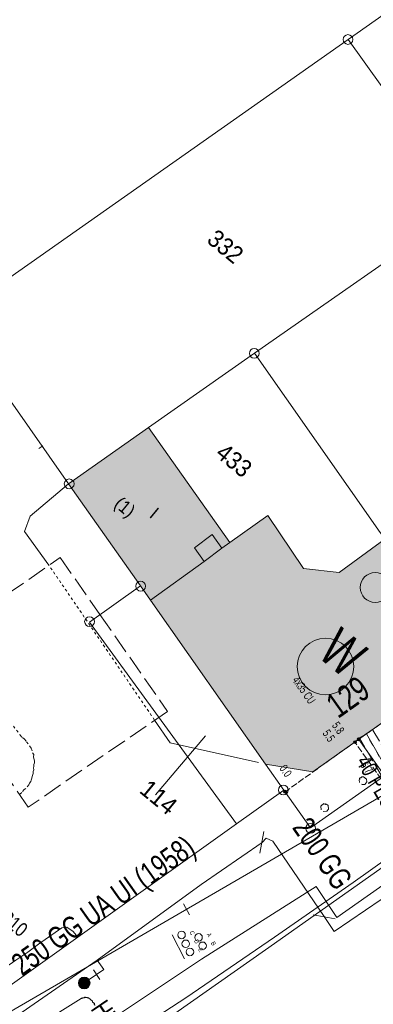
# Model space of a CAD drawing. Header units: metres. Extents: x -740 to 758, y -633 to 854.
# Tile 699 of 1056: x 177 to 200, y -79 to -16. Entities that reach past the tile are written whole.
import ezdxf

# ---------------------------------------------------------------- set-up
doc = ezdxf.new("R2010")
doc.units = ezdxf.units.M
doc.header["$MEASUREMENT"] = 0
for name, pattern in [('1248_416', [1.664, 1.248, -0.416]), ('166_166', [0.3328, 0.1664, -0.1664]), ('416_125', [0.5408, 0.416, -0.1248]), ('416_416', [0.832, 0.416, -0.416]), ('832_208', [1.04, 0.832, -0.208])]:
    doc.linetypes.add(name, pattern=pattern)
for name, color, linetype in [('Gas.LOVION', 7, 'Continuous'), ('Grundkarte.LOVION', 7, 'Continuous'), ('Grundkarte_Text.LOVION', 7, 'Continuous'), ('Strom.LOVION', 7, 'Continuous'), ('StromBemass.LOVION', 7, 'Continuous'), ('Telko.LOVION', 7, 'Continuous'), ('Wasser.LOVION', 7, 'Continuous')]:
    doc.layers.add(name, color=color, linetype=linetype)
doc.styles.add('ERSTELLTER_STIL_1', font='arial.ttf')

msp = doc.modelspace()

# ---------------------------------------------------------------- hatches: boundary and pattern name
at = {"layer": 'Grundkarte.LOVION', "linetype": 'Continuous', "lineweight": 18}
for color, points in [(254, [(180.121, -45.512), (184.719, -52.037), (185.37, -52.949), (188.794, -50.486), (188.176, -49.601), (189.304, -48.752), (189.923, -49.637), (190.448, -49.261), (185.236, -41.908)]), (9, [(185.37, -52.949), (192.723, -63.461), (195.757, -63.963), (205.845, -56.799), (200.385, -49.028), (197.433, -51.178), (195.162, -50.928), (192.881, -47.545), (190.448, -49.261), (189.923, -49.637), (189.304, -48.752), (188.176, -49.601), (188.794, -50.486)])]:
    msp.add_hatch(color=color, dxfattribs=at).paths.add_polyline_path(points)
at = {"layer": 'Strom.LOVION', "linetype": 'Continuous', "lineweight": 13}
msp.add_hatch(color=7, dxfattribs=at).paths.add_polyline_path([(198.272, -62.18), (199.115, -61.58), (198.994, -61.4), (198.122, -62.002)])
at = {"layer": 'StromBemass.LOVION', "linetype": 'Continuous', "lineweight": 13}
for points in [[(198.771, -61.932), (198.778, -61.923), (198.784, -61.912), (198.788, -61.901), (198.791, -61.89), (198.792, -61.878), (198.792, -61.867), (198.791, -61.855), (198.788, -61.844), (198.783, -61.833), (198.778, -61.823), (198.771, -61.813), (198.763, -61.805), (198.754, -61.798), (198.744, -61.791), (198.733, -61.786), (198.722, -61.783), (198.711, -61.781), (198.699, -61.78), (198.687, -61.781), (198.676, -61.783), (198.665, -61.787), (198.654, -61.792), (198.644, -61.798), (198.635, -61.805), (198.627, -61.814), (198.621, -61.823), (198.615, -61.834), (198.611, -61.844), (198.608, -61.856), (198.606, -61.867), (198.606, -61.879), (198.608, -61.891), (198.611, -61.902), (198.615, -61.913), (198.621, -61.923), (198.628, -61.932), (198.636, -61.941), (198.645, -61.948), (198.655, -61.955), (198.665, -61.96), (198.676, -61.963), (198.688, -61.965), (198.7, -61.966), (198.711, -61.965), (198.723, -61.963), (198.734, -61.959), (198.744, -61.954), (198.754, -61.948), (198.763, -61.941)], [(198.77, -61.934), (198.777, -61.925), (198.782, -61.915), (198.787, -61.904), (198.789, -61.893), (198.791, -61.881), (198.791, -61.869), (198.789, -61.858), (198.786, -61.847), (198.782, -61.836), (198.776, -61.826), (198.77, -61.816), (198.762, -61.808), (198.753, -61.8), (198.743, -61.794), (198.732, -61.789), (198.721, -61.786), (198.71, -61.783), (198.698, -61.783), (198.686, -61.783), (198.675, -61.786), (198.664, -61.789), (198.653, -61.794), (198.643, -61.801), (198.634, -61.808), (198.627, -61.817), (198.62, -61.826), (198.614, -61.836), (198.61, -61.847), (198.607, -61.858), (198.606, -61.87), (198.606, -61.882), (198.607, -61.893), (198.61, -61.904), (198.614, -61.915), (198.62, -61.926), (198.627, -61.935), (198.635, -61.943), (198.644, -61.951), (198.654, -61.957), (198.664, -61.962), (198.675, -61.966), (198.687, -61.968), (198.699, -61.968), (198.71, -61.968), (198.722, -61.965), (198.733, -61.962), (198.743, -61.957), (198.753, -61.95), (198.762, -61.943)], [(198.534, -62.115), (198.541, -62.106), (198.547, -62.095), (198.551, -62.084), (198.554, -62.073), (198.555, -62.061), (198.555, -62.05), (198.554, -62.038), (198.551, -62.027), (198.547, -62.016), (198.541, -62.006), (198.534, -61.996), (198.526, -61.988), (198.517, -61.98), (198.507, -61.974), (198.496, -61.969), (198.485, -61.965), (198.474, -61.963), (198.462, -61.963), (198.45, -61.963), (198.439, -61.966), (198.428, -61.969), (198.417, -61.974), (198.407, -61.981), (198.398, -61.988), (198.39, -61.997), (198.383, -62.006), (198.378, -62.016), (198.373, -62.027), (198.371, -62.039), (198.369, -62.05), (198.369, -62.062), (198.371, -62.074), (198.374, -62.085), (198.378, -62.096), (198.384, -62.106), (198.391, -62.116), (198.399, -62.124), (198.408, -62.132), (198.418, -62.138), (198.428, -62.143), (198.439, -62.146), (198.451, -62.148), (198.463, -62.149), (198.474, -62.148), (198.486, -62.146), (198.497, -62.143), (198.508, -62.138), (198.517, -62.131), (198.526, -62.124)], [(194.052, -65.293), (194.059, -65.283), (194.065, -65.273), (194.069, -65.262), (194.072, -65.25), (194.073, -65.238), (194.073, -65.226), (194.072, -65.214), (194.069, -65.203), (194.064, -65.192), (194.059, -65.181), (194.051, -65.172), (194.043, -65.163), (194.034, -65.155), (194.024, -65.149), (194.013, -65.144), (194.002, -65.14), (193.99, -65.138), (193.978, -65.137), (193.966, -65.138), (193.954, -65.14), (193.943, -65.144), (193.932, -65.149), (193.922, -65.156), (193.913, -65.163), (193.904, -65.172), (193.897, -65.182), (193.892, -65.192), (193.887, -65.203), (193.884, -65.215), (193.883, -65.227), (193.883, -65.239), (193.885, -65.251), (193.888, -65.262), (193.892, -65.274), (193.898, -65.284), (193.905, -65.294), (193.913, -65.302), (193.922, -65.31), (193.932, -65.316), (193.943, -65.321), (193.955, -65.325), (193.967, -65.327), (193.978, -65.328), (193.99, -65.327), (194.002, -65.325), (194.014, -65.321), (194.024, -65.316), (194.034, -65.31), (194.044, -65.302)]]:
    msp.add_hatch(color=7, dxfattribs=at).paths.add_polyline_path(points)
at = {"layer": 'Wasser.LOVION', "linetype": 'Continuous', "lineweight": 13}
for points in [[(198.866, -61.752), (199.489, -61.322), (199.282, -61.017), (198.659, -61.448)], [(181.409, -77.719), (181.436, -77.681), (181.459, -77.64), (181.476, -77.596), (181.488, -77.55), (181.493, -77.504), (181.493, -77.456), (181.487, -77.41), (181.475, -77.364), (181.458, -77.321), (181.435, -77.279), (181.407, -77.241), (181.375, -77.207), (181.339, -77.177), (181.299, -77.152), (181.256, -77.132), (181.211, -77.118), (181.165, -77.109), (181.118, -77.106), (181.071, -77.109), (181.025, -77.118), (180.98, -77.133), (180.938, -77.153), (180.898, -77.179), (180.862, -77.209), (180.83, -77.243), (180.802, -77.281), (180.78, -77.323), (180.762, -77.367), (180.751, -77.412), (180.745, -77.459), (180.745, -77.506), (180.751, -77.553), (180.763, -77.598), (180.781, -77.642), (180.803, -77.683), (180.831, -77.721), (180.863, -77.755), (180.9, -77.785), (180.94, -77.81), (180.982, -77.83), (181.027, -77.845), (181.073, -77.853), (181.12, -77.856), (181.167, -77.853), (181.214, -77.844), (181.258, -77.829), (181.301, -77.809), (181.34, -77.784), (181.377, -77.754)]]:
    msp.add_hatch(color=7, dxfattribs=at).paths.add_polyline_path(points)

# ---------------------------------------------------------------- linework, layer by layer
at = {"layer": 'Gas.LOVION', "color": 1, "linetype": 'Continuous', "lineweight": 18}
msp.add_lwpolyline([(294.203, -4.359), (288.634, -8.612), (288.22, -8.919), (288.066, -9.008), (287.873, -9.145), (287.65, -9.285), (287.287, -9.498), (286.218, -9.454), (284.908, -10.262), (284.489, -10.51), (266.262, -23.449), (250.316, -34.629), (241.461, -40.948), (192.719, -75.358), (149.628, -105.61), (149.061, -106.005), (148.425, -106.452), (147.9, -106.828), (147.208, -107.309), (145.589, -108.428), (141.605, -111.212), (128.564, -120.364), (117.363, -128.227)], dxfattribs=at)
at = {"layer": 'Gas.LOVION', "color": 5, "linetype": 'Continuous', "lineweight": 18}
msp.add_lwpolyline([(115.531, -126.721), (121.124, -122.864), (160.62, -95.151), (180.371, -81.472), (188.624, -75.95), (195.972, -71.301), (197.304, -73.284), (204.908, -67.93), (205.685, -67.411), (206.003, -67.187)], dxfattribs=at)
at = {"layer": 'Grundkarte.LOVION', "color": 253, "linetype": 'Continuous', "lineweight": 18}
for points in [[(189.881, 20.022), (196.768, 21.523), (196.893, 19.644), (190.178, 13.963), (193.06, 9.87), (207.399, -10.422), (214.854, -21.072), (205.625, -27.649), (192.011, -37.138), (185.236, -41.908), (180.121, -45.512), (184.719, -52.037), (185.37, -52.949), (192.723, -63.461), (193.89, -65.121), (190.879, -67.277), (159.854, -89.433), (146.691, -97.784), (132.998, -104.354), (108.878, -121.254)], [(245.606, -32.4), (241.455, -35.288), (230.338, -43.114), (220.934, -49.708), (207.496, -59.18), (195.606, -67.554), (193.89, -65.121), (192.723, -63.461), (185.37, -52.949), (184.719, -52.037), (180.121, -45.512), (185.236, -41.908), (192.011, -37.138), (205.625, -27.649), (214.854, -21.072), (207.399, -10.422), (193.06, 9.87), (200.57, 16.191), (215.596, 19.403), (219.485, 9.853), (223.768, 12.902), (235.738, 21.373)], [(178.136, -80.227), (180.92, -78.477), (180.979, -78.471), (181.005, -78.439), (181.122, -78.428), (181.149, -78.396), (181.207, -78.39), (181.24, -78.416), (181.298, -78.411), (181.33, -78.437), (181.389, -78.431), (181.646, -78.643), (181.652, -78.701), (181.748, -78.78), (181.754, -78.839), (181.786, -78.865)], [(178.136, -80.227), (180.92, -78.477), (180.979, -78.471), (181.005, -78.439), (181.122, -78.428), (181.149, -78.396), (181.207, -78.39), (181.24, -78.416), (181.298, -78.411), (181.33, -78.437), (181.389, -78.431), (181.646, -78.643), (181.652, -78.701), (181.748, -78.78), (181.754, -78.839), (181.786, -78.865)]]:
    msp.add_lwpolyline(points, dxfattribs=at)
at = {"layer": 'Grundkarte.LOVION', "color": 8, "linetype": 'Continuous', "lineweight": 18}
for points in [[(183.753, 12.566), (190.178, 13.963), (200.57, 16.191), (193.06, 9.87), (207.399, -10.422), (198.027, -17.042), (172.666, -34.862), (159.822, -16.551)], [(159.822, -16.551), (172.666, -34.862), (180.121, -45.512), (184.719, -52.037), (181.459, -54.366), (190.879, -67.277), (159.854, -89.433), (146.691, -97.784), (132.998, -104.354), (119.05, -110.122), (104.366, -114.099), (101.036, -114.809)], [(159.822, -16.551), (172.666, -34.862), (180.121, -45.512)], [(111.385, -123.314), (126.409, -112.831), (138.639, -104.305), (159.854, -89.433), (190.879, -67.277), (193.89, -65.121), (195.606, -67.554), (207.496, -59.18), (220.934, -49.708), (230.338, -43.114), (241.455, -35.288), (245.606, -32.4)], [(159.854, -89.433), (190.879, -67.277), (193.89, -65.121), (195.606, -67.554), (207.496, -59.18), (220.934, -49.708), (230.338, -43.114), (241.455, -35.288), (245.606, -32.4)], [(178.215, -43.245), (178.464, -43.073)], [(180.121, -45.512), (177.664, -47.584), (177.287, -48.567), (178.857, -50.719)], [(185.62, -60.639), (186.62, -62.107), (192.269, -63.358)], [(204.034, -66.996), (198.341, -71.04), (193.304, -74.547), (187.626, -78.442), (183.596, -81.053)], [(172.349, -79.079), (173.844, -78.046), (174.533, -77.535), (176.028, -76.502), (176.749, -76.018), (177.497, -75.502), (178.186, -74.991), (179.681, -73.958), (180, -73.897), (180.412, -74.182), (180.713, -74.537)], [(181.792, -78.924), (181.78, -78.807), (181.652, -78.701), (181.646, -78.643), (181.389, -78.431), (181.33, -78.437), (181.298, -78.411), (180.947, -78.445), (180.92, -78.477), (178.136, -80.227)]]:
    msp.add_lwpolyline(points, dxfattribs=at)
for points in [[(198.027, -17.042), (207.399, -10.422), (214.854, -21.072), (205.625, -27.649)], [(180.121, -45.512), (172.666, -34.862), (198.027, -17.042), (205.625, -27.649), (192.011, -37.138), (185.236, -41.908)], [(207.496, -59.18), (205.845, -56.799), (200.385, -49.028), (200.079, -48.614), (192.011, -37.138), (205.625, -27.649), (211.612, -36.285), (212.333, -37.308), (213.538, -39.052), (219.213, -47.217), (220.934, -49.708)], [(180.121, -45.512), (185.236, -41.908), (192.011, -37.138), (200.079, -48.614), (200.385, -49.028), (205.845, -56.799), (207.496, -59.18), (195.606, -67.554), (193.89, -65.121), (192.723, -63.461), (185.37, -52.949), (184.719, -52.037)], [(180.121, -45.512), (185.236, -41.908), (190.448, -49.261), (189.923, -49.637), (189.304, -48.752), (188.176, -49.601), (188.794, -50.486), (185.37, -52.949), (184.719, -52.037)], [(185.37, -52.949), (188.794, -50.486), (188.176, -49.601), (189.304, -48.752), (189.923, -49.637), (190.448, -49.261), (192.881, -47.545), (195.162, -50.928), (197.433, -51.178), (200.385, -49.028), (205.845, -56.799), (195.757, -63.963), (192.723, -63.461)], [(181.459, -54.366), (184.719, -52.037), (185.37, -52.949), (192.723, -63.461), (193.89, -65.121), (190.879, -67.277)]]:
    msp.add_lwpolyline(points, close=True, dxfattribs=at)
at = {"layer": 'Grundkarte.LOVION', "color": 251, "linetype": 'Continuous', "lineweight": 13}
msp.add_lwpolyline([(188.794, -50.486), (188.176, -49.601), (189.304, -48.752), (189.923, -49.637)], close=True, dxfattribs=at)
at = {"layer": 'Grundkarte.LOVION', "color": 8, "linetype": '1248_416', "lineweight": 18}
msp.add_lwpolyline([(186.452, -60.084), (177.535, -66.217), (170.719, -56.362), (179.578, -50.235), (182.122, -53.887)], close=True, dxfattribs=at)
at = {"layer": 'Grundkarte.LOVION', "color": 8, "linetype": '166_166', "lineweight": 18}
for points in [[(185.62, -60.639), (178.857, -50.719)], [(176.583, -61.02), (177.024, -61.597), (177.158, -61.762), (177.287, -61.867), (177.421, -62.031), (177.727, -62.445), (177.815, -62.732), (177.885, -62.843), (177.87, -62.992), (177.881, -63.11), (177.925, -63.253), (177.936, -63.37), (177.889, -63.493), (177.9, -63.61), (177.88, -63.701), (177.891, -63.818), (177.844, -63.941), (177.855, -64.058), (177.808, -64.181), (177.767, -64.362), (177.72, -64.485), (177.699, -64.576), (177.62, -64.672), (177.573, -64.795), (177.388, -65.02), (177.277, -65.09), (177.118, -65.283), (176.98, -65.385)]]:
    msp.add_lwpolyline(points, dxfattribs=at)
at = {"layer": 'Grundkarte.LOVION', "color": 7, "linetype": 'Continuous', "lineweight": 13}
msp.add_lwpolyline([(188.881, -61.65), (185.673, -65.421)], dxfattribs=at)
at = {"layer": 'Grundkarte.LOVION', "color": 3, "linetype": 'Continuous', "lineweight": 18}
for points in [[(198.75, -64.645), (198.733, -64.47), (198.759, -64.438), (198.753, -64.379), (198.78, -64.347), (198.838, -64.341), (198.891, -64.277), (199.008, -64.266), (199.201, -64.424), (199.218, -64.6), (199.086, -64.76), (198.911, -64.778), (198.878, -64.751)], [(196.29, -66.393), (196.267, -66.159), (196.347, -66.063), (196.405, -66.057), (196.458, -65.993), (196.49, -66.019), (196.549, -66.013), (196.581, -66.04), (196.639, -66.034), (196.736, -66.113), (196.759, -66.347), (196.653, -66.476), (196.419, -66.499)]]:
    msp.add_lwpolyline(points, dxfattribs=at)
at = {"layer": 'Grundkarte.LOVION', "color": 9, "linetype": 'Continuous', "lineweight": 18}
for centre, radius in [((198.003, -17.043), 0.311), ((192.003, -37.151), 0.312), ((180.156, -45.508), 0.313), ((184.732, -52.062), 0.313), ((181.458, -54.336), 0.313), ((193.874, -65.124), 0.312), ((195.613, -67.577), 0.314)]:
    msp.add_circle(centre, radius, dxfattribs=at)
at = {"layer": 'Strom.LOVION', "color": 5, "linetype": 'Continuous', "lineweight": 18}
msp.add_lwpolyline([(200.896, -64.982), (198.702, -61.887)], dxfattribs=at)
at = {"layer": 'Strom.LOVION', "color": 1, "linetype": 'Continuous', "lineweight": 18}
msp.add_circle((199.75, -52.145), 0.957, dxfattribs=at)
at = {"layer": 'StromBemass.LOVION', "color": 7, "linetype": '416_125', "lineweight": 13}
for points in [[(205.763, -65.94), (201.479, -59.916), (198.686, -61.873), (193.989, -65.229)], [(202.341, -67.516), (198.453, -62.059)]]:
    msp.add_lwpolyline(points, dxfattribs=at)
at = {"layer": 'StromBemass.LOVION', "color": 7, "linetype": 'Continuous', "lineweight": 13}
for centre, radius in [((198.698, -61.876), 0.0928), ((198.699, -61.873), 0.093), ((198.462, -62.056), 0.0933), ((193.978, -65.233), 0.0954)]:
    msp.add_circle(centre, radius, dxfattribs=at)
at = {"layer": 'Telko.LOVION', "color": 1, "linetype": 'Continuous', "lineweight": 18}
msp.add_lwpolyline([(190.805, -93.574), (191.548, -93.162), (208.806, -81.041), (209.425, -80.419), (209.079, -80.054), (205.529, -63.244), (205.226, -62.564), (204.597, -62.936), (170.727, -82.592), (170.171, -83.104), (169.529, -83.492), (149.48, -96.684), (148.972, -97.236), (144.444, -99.895), (136.406, -84.189)], dxfattribs=at)
at = {"layer": 'Telko.LOVION', "color": 7, "linetype": 'Continuous', "lineweight": 13}
for points in [[(187.465, -72.414), (187.859, -73.114)], [(186.744, -74.405), (187.529, -75.939)]]:
    msp.add_lwpolyline(points, dxfattribs=at)
for centre, radius in [((187.349, -74.403), 0.242), ((188.438, -74.566), 0.243), ((187.618, -74.973), 0.242), ((188.695, -75.102), 0.243), ((187.887, -75.495), 0.243)]:
    msp.add_circle(centre, radius, dxfattribs=at)
at = {"layer": 'Wasser.LOVION', "color": 7, "linetype": '832_208', "lineweight": 13}
msp.add_lwpolyline([(203.55, -69.452), (201.687, -66.871), (198.736, -61.78), (199.603, -61.281), (202.535, -66.329), (204.366, -68.884)], close=True, dxfattribs=at)
at = {"layer": 'Wasser.LOVION', "color": 252, "linetype": '416_416', "lineweight": 18}
msp.add_lwpolyline([(203.966, -69.175), (202.087, -66.58), (199.184, -61.529)], dxfattribs=at)
at = {"layer": 'Wasser.LOVION', "color": 150, "linetype": 'Continuous', "lineweight": 18}
for points in [[(204.135, -69.395), (204.068, -69.313), (203.966, -69.175), (202.087, -66.58), (199.184, -61.529)], [(112.879, -124.542), (122.135, -118.096), (131.381, -111.694), (136.934, -107.723), (141.721, -104.388), (147.568, -100.255), (153.806, -95.743), (161.668, -90.305), (167.417, -86.226), (173.091, -82.139), (181.95, -76.012), (188.615, -71.178), (192.504, -68.478), (192.758, -68.202), (193.191, -68.396), (196.486, -73.231), (197.126, -74.188), (204.135, -69.395), (205.063, -68.757), (205.617, -68.378), (206.004, -68.104), (206.804, -67.523), (207.358, -67.144), (211.172, -64.436)]]:
    msp.add_lwpolyline(points, dxfattribs=at)
at = {"layer": 'Wasser.LOVION', "color": 7, "linetype": 'Continuous', "lineweight": 13}
for points in [[(192.627, -67.771), (192.365, -69.171)], [(197.179, -73.37), (195.779, -73.108)], [(181.95, -76.012), (182.365, -76.622), (181.437, -77.259)], [(181.702, -76.642), (182.116, -77.252)]]:
    msp.add_lwpolyline(points, dxfattribs=at)
at = {"layer": 'Wasser.LOVION', "color": 94, "linetype": 'Continuous', "lineweight": 18}
msp.add_circle((196.569, -57.214), 1.812, dxfattribs=at)
at = {"layer": 'Wasser.LOVION', "color": 7, "linetype": 'Continuous', "lineweight": 13}
msp.add_circle((181.119, -77.481), 0.375, dxfattribs=at)

# ---------------------------------------------------------------- texts
at = {"layer": 'Grundkarte_Text.LOVION', "color": 7, "linetype": 'Continuous', "lineweight": 13, "attachment_point": 7, "style": 'ERSTELLTER_STIL_1'}
for s, insert, char_height, rotation in [('{\\A1;\\W0.89449x;332}', (188.891, -30.003), 1.12433, 320.58386), ('{\\A1;\\W0.89450x;433}', (189.443, -43.703), 1.12429, 320.58594), ('{\\A1;\\W0.89450x;(1)}', (182.815, -47.101), 0.83073, 320.58413), ('{\\A1;\\W0.89455x;I}', (185.235, -47.602), 0.83076, 320.5814), ('{\\A1;\\W0.93615x;114}', (184.585, -65.238), 1.12432, 320.58343)]:
    msp.add_mtext(s, dxfattribs=dict(at, insert=insert, char_height=char_height, rotation=rotation))
at = {"layer": 'Grundkarte_Text.LOVION', "color": 8, "linetype": 'Continuous', "lineweight": 18, "insert": (197.384, -60.599), "char_height": 1.60082, "attachment_point": 7, "rotation": 35.37861, "style": 'ERSTELLTER_STIL_1'}
msp.add_mtext('{\\A1;\\W0.71559x;129}', dxfattribs=at)
at = {"layer": 'Strom.LOVION', "color": 5, "linetype": 'Continuous', "lineweight": 18, "insert": (194.407, -58.09), "char_height": 0.53353, "attachment_point": 7, "rotation": 305.24603, "style": 'ERSTELLTER_STIL_1'}
msp.add_mtext('{\\A1;\\W0.66791x;4x35 CU }', dxfattribs=at)
at = {"layer": 'StromBemass.LOVION', "color": 7, "linetype": 'Continuous', "lineweight": 13, "attachment_point": 7, "style": 'ERSTELLTER_STIL_1'}
for s, insert, char_height, rotation in [('{\\A1;\\W0.71558x;5.8}', (196.947, -60.993), 0.53357, 305.24276), ('{\\A1;\\W0.71553x;5.5}', (196.346, -61.495), 0.53357, 305.24276), ('{\\A1;\\W0.71558x;0.0}', (193.582, -63.747), 0.53357, 305.24276), ('{\\A1;\\W0.71559x;6.7}', (198.762, -63.535), 0.53353, 305.24603)]:
    msp.add_mtext(s, dxfattribs=dict(at, insert=insert, char_height=char_height, rotation=rotation))
at = {"layer": 'Telko.LOVION', "color": 220, "linetype": 'Continuous', "lineweight": 18, "insert": (174.374, -72.431), "char_height": 0.91526, "attachment_point": 7, "rotation": 320.58413, "style": 'ERSTELLTER_STIL_1'}
msp.add_mtext('{\\A1;\\W0.80002x;255210}', dxfattribs=at)
at = {"layer": 'Telko.LOVION', "color": 7, "linetype": 'Continuous', "lineweight": 13, "attachment_point": 7, "style": 'ERSTELLTER_STIL_1'}
for s, insert, char_height, rotation in [('{\\A1;\\W0.71593x;C}', (187.849, -74.226), 0.28025, 296.26995), ('{\\A1;\\W0.71004x;A}', (188.949, -74.362), 0.28025, 296.26995), ('{\\A1;\\W0.71581x;D}', (188.136, -74.776), 0.2803, 296.26517), ('{\\A1;\\W0.71551x;B}', (189.215, -74.913), 0.28024, 296.26513), ('{\\A1;\\W0.71535x;E}', (188.398, -75.319), 0.28025, 296.26995)]:
    msp.add_mtext(s, dxfattribs=dict(at, insert=insert, char_height=char_height, rotation=rotation))
at = {"layer": 'Wasser.LOVION', "color": 94, "linetype": 'Continuous', "lineweight": 18, "insert": (195.972, -56.524), "char_height": 2.48984, "attachment_point": 7, "rotation": 320.58396, "style": 'ERSTELLTER_STIL_1'}
msp.add_mtext('{\\A1;\\W0.71561x;W}', dxfattribs=at)
at = {"layer": 'Wasser.LOVION', "color": 150, "linetype": 'Continuous', "lineweight": 18, "attachment_point": 7, "style": 'ERSTELLTER_STIL_1'}
for s, insert, char_height, rotation in [('{\\A1;\\W0.71558x;40 PE80}', (198.481, -63.306), 1.06708, 300.06511), ('{\\A1;\\W0.71560x;200 GG}', (194.382, -67.543), 1.42276, 304.24702), ('{\\A1;\\W0.71970x;250 GG UA UI (1958)}', (177.377, -77.412), 1.42282, 35.27496)]:
    msp.add_mtext(s, dxfattribs=dict(at, insert=insert, char_height=char_height, rotation=rotation))
at = {"layer": 'Wasser.LOVION', "color": 7, "linetype": 'Continuous', "lineweight": 13, "insert": (181.494, -79.149), "char_height": 1.2449, "attachment_point": 7, "rotation": 304.2464, "style": 'ERSTELLTER_STIL_1'}
msp.add_mtext('{\\A1;\\W0.71561x;H77}', dxfattribs=at)

doc.saveas('drawing.dxf')
